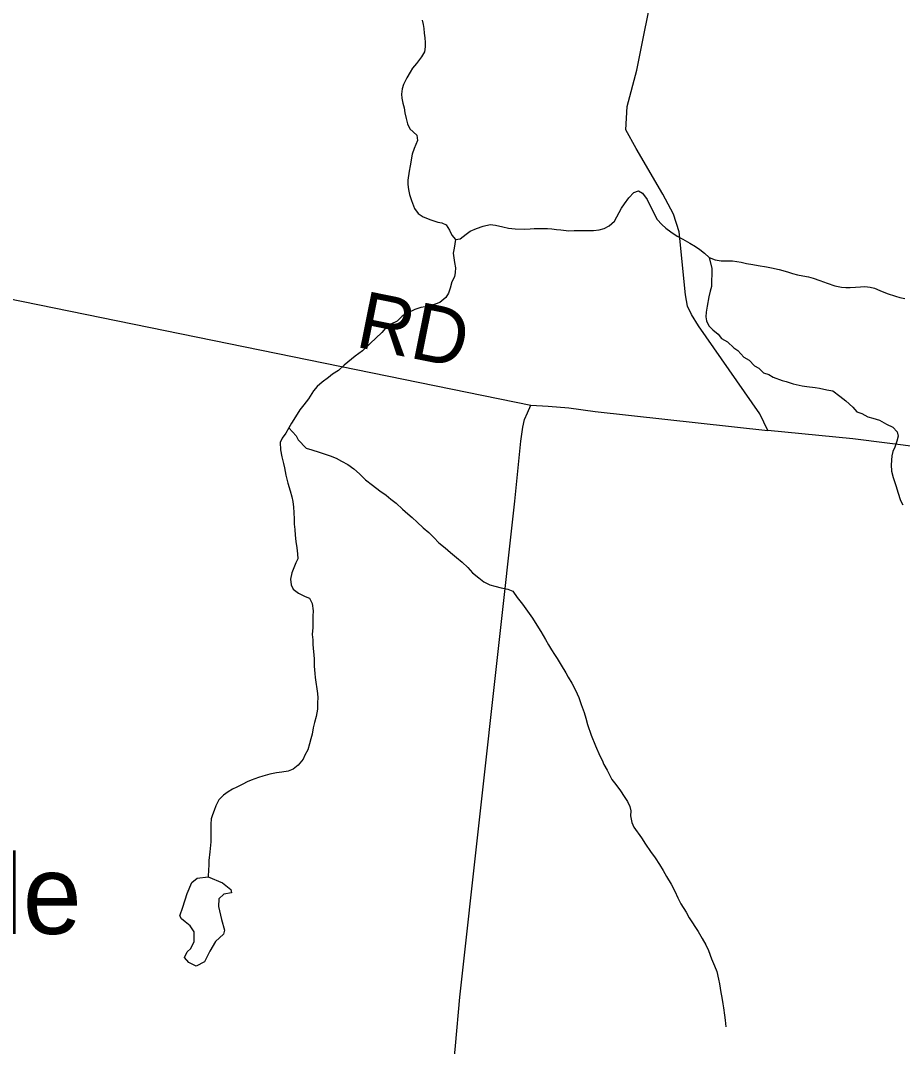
# Model space of a CAD drawing. Extents: x 1310247 to 1664935, y 235267 to 584339.
# Drawn here: x 1517984 to 1522624, y 342021 to 347420 of the extents above; entities that cross this region are included whole.
import ezdxf

# ---------------------------------------------------------------- set-up
doc = ezdxf.new("R2010")
doc.units = 0
for name, color, linetype in [('GM_X_County_Road', 7, 'Continuous'), ('GM_X_Minor_Lake', 7, 'Continuous'), ('GM_X_Minor_River', 7, 'Continuous'), ('GM_X_Township_Road', 7, 'Continuous'), ('GM_X_Township_Road_Text', 7, 'Continuous'), ('GM_X_Unincorporated_Text', 7, 'Continuous')]:
    doc.layers.add(name, color=color, linetype=linetype)

msp = doc.modelspace()

# ---------------------------------------------------------------- linework, layer by layer
at = {"layer": 'GM_X_County_Road'}
for points in [[(1522744.6, 345124.5), (1522723.6, 345172.4), (1522363, 345219.1), (1521915.3, 345262), (1521874.3, 345350.4), (1521550.6, 345812.8), (1521514, 345872.5), (1521492.8, 345916.9), (1521483.1, 345976.6), (1521448.4, 346308), (1521419.5, 346400.5), (1521363.7, 346506.5), (1521223, 346747.3), (1521169, 346845.6), (1521175.2, 346968.4), (1521226.8, 347159.6), (1521321.3, 347631.7)], [(1518135.1, 337802.7), (1518183.4, 337841), (1519897.8, 339159.9), (1520023.5, 339248.3), (1520085.6, 339301.1), (1520124.4, 339375.6), (1520133.7, 339456.2), (1520155.4, 339839.5), (1520231.4, 341284), (1520256.2, 341858.1), (1520271.8, 342024.1), (1520295, 342280.1), (1520501.4, 344131.1), (1520585.2, 344891.4), (1520617, 345207.1), (1520626.3, 345280.8), (1520635.6, 345319.6), (1520650.8, 345356.1), (1520669.7, 345395.6), (1520760.5, 345391), (1520869.1, 345382.4), (1521007.2, 345362.3), (1521915.3, 345262)]]:
    msp.add_lwpolyline(points, dxfattribs=at)
at = {"layer": 'GM_X_Minor_Lake'}
for points in [[(1518971.6, 342913.8), (1519046.7, 342882.5), (1519090.3, 342847.6), (1519094, 342829.5), (1519053.7, 342822.2), (1519027.2, 342798.6), (1519026.6, 342758.4), (1519041.5, 342690), (1519056.6, 342633.5), (1519052.2, 342611.5), (1519009.4, 342574.1), (1518980.5, 342522.4), (1518951.5, 342466.7), (1518909, 342443.4), (1518869.1, 342462.1), (1518847.5, 342488.6), (1518860.1, 342518.5), (1518880.4, 342536.2), (1518897.1, 342574), (1518897.9, 342624.2), (1518876.4, 342656.6), (1518850.7, 342677.1), (1518830.9, 342693.5), (1518823.1, 342707.7)], [(1518823.1, 342707.7), (1518837.9, 342753.6), (1518861.2, 342825.4), (1518886.2, 342883.2), (1518912.7, 342906.8), (1518971.6, 342913.8)]]:
    msp.add_lwpolyline(points, dxfattribs=at)
at = {"layer": 'GM_X_Minor_River'}
for points in [[(1520097.6, 347421.7), (1520103.2, 347399.5), (1520106.7, 347377.4), (1520108.2, 347353.3), (1520111.7, 347329.2), (1520113.2, 347305.1), (1520112.7, 347281.1), (1520110.1, 347255.1), (1520093.6, 347229.3), (1520066.8, 347193.8), (1520046.3, 347170.2), (1520033.8, 347148.4), (1520017.2, 347118.7), (1519998.4, 347083)], [(1519998.4, 347083), (1519991.9, 347061.1), (1519989.3, 347033.1), (1519990.9, 347011), (1519996.3, 346984.9), (1520001.8, 346960.7), (1520005.3, 346934.6), (1520012.6, 346904.4), (1520020, 346876.2), (1520031.5, 346849.9), (1520068.8, 346817), (1520072.2, 346788.9), (1520055.3, 346747.2), (1520044.7, 346717.3), (1520033.4, 346655.4), (1520028.8, 346627.5), (1520021.8, 346579.5), (1520021.3, 346557.5), (1520024.8, 346531.3), (1520030.2, 346505.2), (1520041.5, 346472.9), (1520056.6, 346430.5), (1520076.1, 346404), (1520101.8, 346387.5), (1520143.4, 346370.5), (1520179.2, 346359.8), (1520201.2, 346355.3), (1520222.9, 346344.8), (1520240.4, 346316.4), (1520253.8, 346290.1), (1520273.3, 346267.6), (1520297.4, 346271.1), (1520328, 346296.5), (1520350.3, 346312.1), (1520382.6, 346325.5), (1520418.9, 346338.7), (1520455.1, 346346), (1520483.1, 346343.4), (1520520.9, 346334.6), (1520550.8, 346328), (1520586.7, 346323.2), (1520636.7, 346322.2), (1520664.8, 346323.6), (1520686.8, 346325.1), (1520722.9, 346326.4), (1520756.9, 346325.7), (1520778.9, 346323.2), (1520804.8, 346320.7), (1520826.8, 346318.2), (1520868.7, 346313.3), (1520896.7, 346314.7), (1520918.7, 346314.3), (1520944.8, 346315.7), (1520998.8, 346314.6), (1521028.9, 346318), (1521055.1, 346325.5), (1521081.4, 346338.9), (1521109.9, 346364.4), (1521145.4, 346431.8), (1521161.9, 346455.5), (1521184.6, 346487.1), (1521211.2, 346514.6), (1521235.4, 346524.1), (1521257.1, 346511.6), (1521280.5, 346479.1), (1521316.9, 346402.1), (1521334.3, 346373.7), (1521357.7, 346347.2), (1521379.3, 346326.7), (1521404.9, 346308.1), (1521438.5, 346285.4), (1521468.1, 346268.7), (1521505.7, 346247.9), (1521535.4, 346231.2), (1521557.1, 346214.8), (1521582.7, 346196.2), (1521606.2, 346173.6), (1521638, 346161), (1521669.9, 346156.3), (1521729.9, 346155), (1521775.8, 346148), (1521803.7, 346141.5), (1521837.6, 346136.7), (1521865.5, 346130.1), (1521909.4, 346123.2), (1521935.3, 346118.7), (1521975.1, 346109.8), (1522018.9, 346096.9), (1522044.7, 346088.3), (1522072.6, 346081.7), (1522100.5, 346077.1), (1522130.4, 346070.5), (1522154.3, 346064), (1522190, 346051.2), (1522227.8, 346038.4), (1522267.5, 346023.5), (1522303.4, 346016.8), (1522325.3, 346014.3), (1522349.4, 346015.8), (1522377.4, 346017.2), (1522403.5, 346018.7)], [(1520273.3, 346267.6), (1520266.4, 346221.7), (1520259.8, 346195.8), (1520266.8, 346147.5), (1520272.2, 346119.4), (1520271.7, 346093.3), (1520267.2, 346071.4), (1520252.6, 346045.6), (1520243.9, 346011.7), (1520235.4, 345985.8), (1520220.9, 345962.1), (1520190.3, 345936.7), (1520166.1, 345927.2), (1520141.9, 345919.7), (1520113.8, 345914.2), (1520089.7, 345910.7), (1520059.4, 345899.3), (1520019, 345880.2), (1519992.6, 345864.7), (1519966, 345837.2), (1519931.7, 345821.8), (1519905.2, 345800.4), (1519884.8, 345778.8), (1519823.5, 345719.9), (1519782.7, 345682.7), (1519744, 345653.4), (1519687, 345606.5), (1519656.4, 345579.1), (1519626, 345559.7), (1519603.6, 345542.1), (1519571, 345516.8), (1519544.5, 345493.3), (1519526, 345471.6), (1519499.1, 345430.1), (1519474.5, 345398.5), (1519453.9, 345370.9), (1519431.1, 345335.3), (1519410.4, 345301.7), (1519395.8, 345275.9), (1519379.2, 345248.2), (1519360.7, 345222.6), (1519350.1, 345198.8), (1519351.3, 345160.6), (1519358.6, 345124.4), (1519367.8, 345088.2), (1519373.3, 345066), (1519380.5, 345027.8), (1519389.7, 344985.5), (1519402.8, 344945.1), (1519412.1, 344912.9), (1519417.6, 344888.7), (1519421, 344858.6), (1519422.4, 344830.5), (1519423.7, 344796.4), (1519423.1, 344770.4), (1519426.5, 344742.2), (1519429.9, 344712.1), (1519433.2, 344678), (1519438.5, 344645.8), (1519441.8, 344613.7), (1519443.3, 344587.6), (1519432.8, 344565.8), (1519411.7, 344514.1), (1519405, 344480.2), (1519408.3, 344450), (1519417.9, 344427.8), (1519447.5, 344407.1), (1519481.1, 344388.4), (1519504.9, 344379.9), (1519518.3, 344351.5), (1519523.5, 344313.3), (1519522.9, 344285.3), (1519521.7, 344225.2), (1519518.9, 344189.2), (1519522.3, 344161.1), (1519521.8, 344137), (1519528.2, 344060.7), (1519529.4, 344022.6), (1519532.6, 343984.5), (1519534.1, 343962.4), (1519546.3, 343878), (1519547.9, 343855.9), (1519547.4, 343831.9), (1519546.6, 343795.8), (1519539.8, 343757.9), (1519531.1, 343726), (1519524.5, 343698.1), (1519517.8, 343664.1), (1519511.3, 343640.2), (1519504.7, 343614.3), (1519496.1, 343582.4), (1519479.5, 343554.7), (1519471, 343532.8), (1519444.3, 343501.3), (1519417.8, 343479.9), (1519391.6, 343470.4), (1519359.5, 343465), (1519331.4, 343461.6), (1519295.2, 343454.4), (1519259, 343443.1), (1519236.8, 343435.6)], [(1521606.2, 346173.6), (1521621, 346115.2), (1521619, 346021.1), (1521612.5, 345995.1), (1521605.8, 345965.2), (1521596.8, 345917.3), (1521592.1, 345885.3), (1521589.6, 345861.3), (1521593.1, 345839.2), (1521604.6, 345812.9), (1521626.2, 345792.4), (1521653.7, 345769.8), (1521671.3, 345747.4), (1521702.9, 345728.7), (1521736.3, 345697.9), (1521758, 345683.5), (1521789.2, 345648.7), (1521816.9, 345632.1), (1521846.3, 345603.5), (1521868.1, 345591), (1521893.6, 345566.4), (1521921.4, 345557.8), (1521943.1, 345543.3), (1521990.8, 345526.3), (1522012.7, 345519.8), (1522048.5, 345509), (1522096.3, 345498), (1522120.2, 345493.5), (1522164.1, 345488.6), (1522188.1, 345486.1), (1522225.9, 345477.3), (1522257.8, 345470.6), (1522295.2, 345443.7), (1522326.7, 345419), (1522362.1, 345386.2), (1522383.6, 345361.7), (1522409.4, 345351.2), (1522441, 345334.5), (1522468.9, 345327.9), (1522502.7, 345317.1), (1522540.3, 345296.3), (1522574, 345279.6), (1522595.4, 345255.1), (1522601, 345232.9), (1522594.4, 345207), (1522583.8, 345175.1), (1522573.2, 345151.3), (1522568.8, 345129.4), (1522563.8, 345081.4), (1522567.1, 345049.2), (1522574.4, 345015), (1522591.4, 344968.6), (1522598.8, 344938.3), (1522613.8, 344893.9), (1522625.4, 344871.6)], [(1522403.5, 346018.7), (1522425.5, 346020.2), (1522453.5, 346017.6), (1522477.4, 346011.1), (1522505.1, 345998.5), (1522542.8, 345983.7), (1522586.5, 345968.8), (1522610.4, 345962.2), (1522636.3, 345957.7)], [(1519395.8, 345275.9), (1519435, 345235), (1519444.5, 345212.8), (1519487.6, 345169.8), (1519517.5, 345161.2), (1519555.2, 345148.4), (1519577.1, 345141.9), (1519612.8, 345129.1), (1519644.6, 345116.4), (1519672.3, 345101.8), (1519705.9, 345083.1), (1519737.5, 345060.4), (1519766.9, 345033.7), (1519798.3, 345003), (1519835.7, 344974.1), (1519875.1, 344945.3), (1519908.7, 344922.5), (1519932.2, 344902), (1519959.8, 344879.4), (1519993.2, 344848.6), (1520022.7, 344823.9), (1520044.3, 344805.5), (1520071.8, 344780.8), (1520103.1, 344750.1), (1520132.6, 344725.5), (1520158.1, 344698.9), (1520185.6, 344672.2), (1520219, 344645.5), (1520246.5, 344620.8), (1520278, 344594.1), (1520307.5, 344569.5), (1520336.9, 344540.8), (1520362.3, 344514.2), (1520395.8, 344487.5), (1520421.4, 344466.9), (1520453, 344450.2), (1520478.9, 344443.6), (1520512.8, 344434.9), (1520548.6, 344428.1), (1520574.4, 344417.6), (1520597.7, 344383), (1520625, 344348.4), (1520652.2, 344311.7), (1520677.5, 344275.1), (1520700.7, 344238.6), (1520722, 344204.1), (1520745.2, 344163.5), (1520762.6, 344135.1), (1520778, 344108.7), (1520793.5, 344084.3), (1520807.1, 344062), (1520828.3, 344027.5), (1520853.5, 343986.8), (1520865, 343964.6), (1520884.4, 343932.1), (1520903.6, 343895.6), (1520920.8, 343857.2), (1520934, 343820.8), (1520949.2, 343778.4), (1520958.5, 343748.1), (1520967.8, 343715.9), (1520986.7, 343659.4), (1521009.5, 343602.8), (1521032.4, 343550.2), (1521043.9, 343527.9), (1521053.5, 343505.7), (1521070.8, 343475.2), (1521082.3, 343450.9), (1521095.8, 343426.6), (1521115.3, 343400.1), (1521140.6, 343365.5), (1521160, 343337.1), (1521177.4, 343310.6), (1521188.9, 343284.3), (1521194.4, 343260.2), (1521193.8, 343234.1), (1521201.1, 343199.9), (1521210.6, 343175.7), (1521251.4, 343118.7), (1521272.7, 343086.2), (1521297.9, 343047.6), (1521323.2, 343013), (1521346.5, 342978.4), (1521365.9, 342947.9), (1521383.2, 342915.5), (1521406.4, 342874.9), (1521425.6, 342838.4), (1521442.9, 342804), (1521458.2, 342771.6), (1521485.3, 342726.9), (1521502.7, 342698.5), (1521549.2, 342625.4), (1521570.4, 342588.9), (1521589.8, 342556.4), (1521603.1, 342526), (1521620.2, 342481.6), (1521635.4, 342445.2), (1521646.8, 342414.9), (1521656, 342374.6), (1521661.4, 342350.4), (1521668.5, 342304.2)], [(1519236.8, 343435.6), (1519198.5, 343422.3), (1519176.3, 343412.8), (1519154, 343401.2), (1519121.7, 343385.9), (1519099.4, 343374.3), (1519077.1, 343360.8), (1519052.7, 343343.2), (1519028.2, 343319.7), (1519011.5, 343288), (1519003, 343262.1), (1518994.5, 343240.2), (1518988, 343218.3), (1518985.4, 343190.3), (1518984.8, 343160.3), (1518986.2, 343130.2), (1518985.5, 343098.1), (1518980.4, 343046.1), (1518975.4, 343000.1), (1518974.9, 342974.1), (1518972.4, 342952.1), (1518971.6, 342913.8)], [(1521668.5, 342304.2), (1521673.9, 342278), (1521679.3, 342245.8), (1521682.8, 342223.7), (1521688, 342185.5), (1521691.4, 342159.4), (1521694.7, 342125.2)]]:
    msp.add_lwpolyline(points, dxfattribs=at)
at = {"layer": 'GM_X_Township_Road'}
msp.add_lwpolyline([(1515900.2, 346369.9), (1520669.7, 345395.6)], dxfattribs=at)

# ---------------------------------------------------------------- texts
at = {"layer": 'GM_X_Township_Road_Text'}
msp.add_text('RD', height=300, rotation=348.5942, dxfattribs=at).set_placement((1519739.5, 345704.4))
at = {"layer": 'GM_X_Unincorporated_Text'}
msp.add_text('Wiggonsville', height=417, rotation=0, dxfattribs=at).set_placement((1515176.2, 342613.3))

doc.saveas('drawing.dxf')
